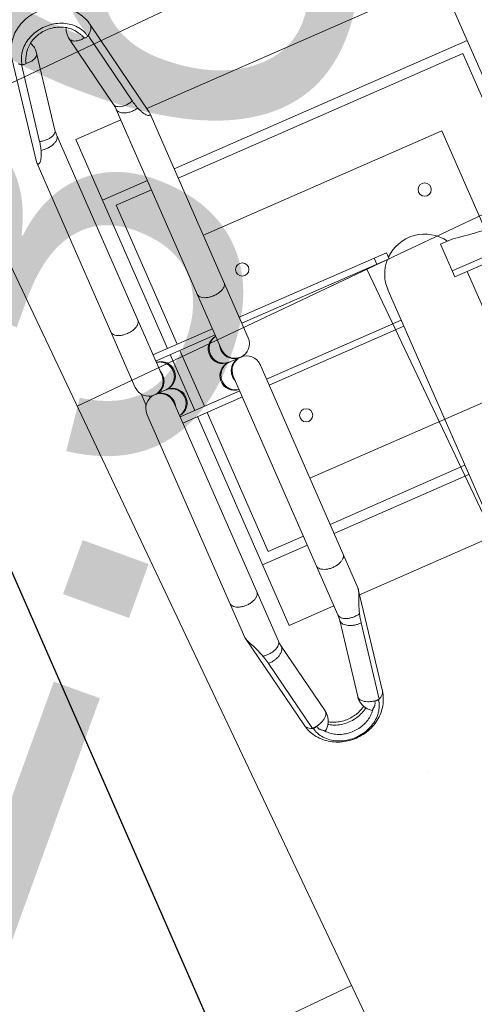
# Model space of a CAD drawing. Header units: metres. Extents: x 134157 to 138734, y 451157 to 455772.
# Tile 542 of 656: x 136622.796 to 136623.138, y 453805.388 to 453806.13. Entities that reach past the tile are written whole.
import ezdxf

# ---------------------------------------------------------------- set-up
doc = ezdxf.new("R2010")
doc.units = ezdxf.units.M
doc.linetypes.add('HIDDEN', pattern=[9.525, 6.35, -3.175])
doc.layers.add('-DR-alg-hulplijnen', color=210, linetype='Continuous', plot=False)
doc.layers.add('-DR-nw-gr-arc-gras', color=7, linetype='Continuous', true_color=0xb5d5a4)
for name, color, linetype in [('-DR-nw-inr-fietsparkeren Tulip enkele beugel', 2, 'Continuous'), ('-DR-nw-maatvoering', 3, 'Continuous'), ('-DR-nw-txt-hoogtemaat', 2, 'Continuous'), ('VELOPA-FIG15HIDDEN', 1, 'HIDDEN'), ('VELOPA-FIG25', 1, 'Continuous')]:
    doc.layers.add(name, color=color, linetype=linetype)
doc.layers.add('-DR-nw-vh-arc-sbs df bruinrood Broeder Alarmstraat', color=7, linetype='Continuous', lineweight=9, true_color=0xd8beb6)
doc.styles.add('2-5TXT', font='arial.ttf')
doc.styles.add('Drong', font='txt', dxfattribs={"height": 1.8})
doc.dimstyles.new('Drong', dxfattribs={"dimtxt": 1.8, "dimasz": 2.5, "dimexe": 0, "dimexo": 0, "dimgap": 0.9, "dimtad": 1, "dimzin": 0, "dimdsep": 46, "dimtxsty": 'Drong', "dimblk": 'dimblk-wit', "dimcen": 0, "dimse1": 1, "dimse2": 1, "dimclrd": 256, "dimclre": 1, "dimclrt": 7, "dimadec": 0, "dimazin": 0, "dimtfac": 1, "dimtmove": 0, "dimatfit": 3, "dimfxl": 1, "dimtolj": 1, "dimtzin": 0, "dimarcsym": 0})
doc.dimstyles.new('VELOPA-drukwerk', dxfattribs={"dimscale": 0, "dimtxt": 2.5, "dimasz": 2, "dimexe": 1, "dimexo": 1, "dimgap": 1, "dimtad": 1, "dimdec": 0, "dimdsep": 46, "dimtxsty": '2-5TXT', "dimcen": 8, "dimadec": 1, "dimazin": 0, "dimtfac": 1, "dimtdec": 0, "dimtmove": 0, "dimatfit": 3, "dimfxl": 1, "dimtolj": 1, "dimtzin": 0, "dimarcsym": 0})
pattern_1 = [(115.335625, (136419.71802, 453326.2367), (-0.223681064, -0.105903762), [0.06, -0.187485]), (205.335625, (136419.71802, 453326.2367), (0.105903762, -0.223681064), [0.06, -0.187485])]

# ---------------------------------------------------------------- blocks, each defined once
blk = doc.blocks.new('*D482')
at = {"layer": '-DR-alg-hulplijnen', "color": 0, "lineweight": -2, "ltscale": 4, "transparency": 16777216}
for p, q in [((0, -770.72), (0, -1064.73)), ((3625, -770.72), (3625, -1064.73)), ((41.43, -1044.01), (3583.57, -1044.01))]:
    blk.add_line(p, q, dxfattribs=at)
at = {"layer": '-DR-alg-hulplijnen', "color": 0, "ltscale": 4, "transparency": 16777216}
for points in [[(41.43, -1037.1), (41.43, -1050.92), (0, -1044.01)], [(3583.57, -1037.1), (3583.57, -1050.92), (3625, -1044.01)]]:
    blk.add_solid(points, dxfattribs=at)
at = {"layer": 'Defpoints', "color": 0, "ltscale": 4, "transparency": 16777216}
for p in [(0, -750), (3625, -750), (3625, -1044.01)]:
    blk.add_point(p, dxfattribs=at)
at = {"layer": '-DR-alg-hulplijnen', "color": 0, "ltscale": 4, "transparency": 16777216, "insert": (1812.5, -996.83), "char_height": 51.792, "attachment_point": 5, "style": '2-5TXT'}
blk.add_mtext('\\A1;3625', dxfattribs=at)
blk = doc.blocks.new('dimblk-wit')
at = {"color": 7}
blk.add_line((0, -0.33333), (0, 0.33333), dxfattribs=at)
blk.add_solid([(0, 0), (-0.8, 0.2), (-0.8, -0.2)], dxfattribs=at)
blk = doc.blocks.new('*D634')
at = {"layer": '-DR-nw-maatvoering', "lineweight": -2, "transparency": 16777216}
blk.add_line((136616.46966, 453791.64601), (136622.29683, 453806.2632), dxfattribs=at)
at = {"layer": 'Defpoints', "color": 0, "transparency": 16777216}
for p in [(136622.48198, 453806.72765), (136622.8896, 453806.56515), (136616.69212, 453791.01906)]:
    blk.add_point(p, dxfattribs=at)
at = {"layer": '-DR-nw-maatvoering', "lineweight": -2, "transparency": 16777216, "xscale": 0.5, "yscale": 0.5, "zscale": 0.5}
for p, rotation in [((136622.48198, 453806.72765), 68.26520454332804), ((136616.2845, 453791.18156), 248.2652045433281)]:
    blk.add_blockref('dimblk-wit', p, dxfattribs=dict(at, rotation=rotation))
at = {"layer": '-DR-nw-maatvoering', "color": 7, "transparency": 16777216, "insert": (136619.04541, 453799.08928), "char_height": 0.36, "attachment_point": 5, "rotation": 68.2652, "style": 'Drong'}
blk.add_mtext('\\A1;16.75', dxfattribs=at)
blk = doc.blocks.new('Fietsenrek Tulip enkel')
at = {"layer": '-DR-alg-hulplijnen', "ltscale": 4}
blk.add_line((1925, 0), (0, 0), dxfattribs=at)
at = {"layer": 'VELOPA-FIG15HIDDEN', "color": 252, "linetype": 'Continuous', "lineweight": 9}
for p, q in [((272.07, -212), (272.07, -163)), ((277.07, -212), (277.07, -163)), ((323.07, -212), (323.07, -163)), ((277.07, -355), (277.07, -234)), ((323.07, -344.85), (323.07, -234)), ((309.46, -395), (309.46, -516))]:
    blk.add_line(p, q, dxfattribs=at)
at = {"layer": 'VELOPA-FIG25', "color": 252, "linetype": 'Continuous', "lineweight": 9}
for p, q in [((103.5, -141.08), (104.33, -141)), ((289.07, -141), (104.33, -141)), ((494.84, -141), (311.07, -141)), ((495.73, -141.09), (494.84, -141)), ((103.45, -141.09), (24.76, -155.41)), ((295.31, -143), (304.89, -143)), ((299.22, -148), (300.84, -148)), ((495.77, -141.1), (573.56, -155.41)), ((90.53, -149.36), (31.82, -160.04)), ((300.07, -152), (300.07, -162)), ((578.06, -160.04), (520.03, -149.36)), ((289.07, -163), (91.51, -163)), ((507.49, -163), (311.07, -163)), ((328.07, -212), (328.07, -163)), ((87.18, -163.39), (28.48, -174.07)), ((569.79, -174.07), (511.76, -163.39)), ((511.76, -163.39), (512.37, -163.45)), ((272.07, -175), (100.07, -175)), ((100.07, -175), (100.07, -212)), ((150.07, -175), (150.07, -212)), ((323.07, -175), (277.07, -175)), ((500.07, -175), (328.07, -175)), ((450.07, -175), (450.07, -212)), ((500.07, -175), (500.07, -212)), ((272.07, -183), (157.57, -183)), ((157.57, -183), (157.57, -212)), ((323.07, -183), (277.07, -183)), ((442.57, -183), (328.07, -183)), ((442.57, -212), (442.57, -183)), ((28.48, -200.93), (87.18, -211.61)), ((511.76, -211.61), (569.79, -200.93)), ((31.82, -214.96), (90.53, -225.64)), ((91.51, -212), (289.07, -212)), ((300.07, -213), (300.07, -223)), ((311.07, -212), (507.49, -212)), ((511.76, -211.61), (512.37, -211.55)), ((520.03, -225.64), (578.06, -214.96)), ((103.45, -233.91), (24.76, -219.59)), ((495.76, -233.9), (573.56, -219.59)), ((100.07, -233.29), (100.07, -475)), ((104.33, -234), (103.5, -233.92)), ((104.33, -234), (289.07, -234)), ((150.07, -234), (150.07, -475)), ((157.57, -234), (157.57, -468)), ((272.07, -355), (272.07, -234)), ((311.07, -234), (494.84, -234)), ((328.07, -344.85), (328.07, -234)), ((442.57, -344.85), (442.57, -234)), ((450.07, -234), (450.07, -344.85)), ((494.84, -234), (495.73, -233.91)), ((500.07, -233.11), (500.07, -344.85)), ((277.07, -345), (272.07, -345)), ((298.66, -344.85), (630.26, -344.85)), ((277.07, -355), (272.07, -355)), ((309.46, -395), (282.68, -395)), ((282.68, -395), (282.68, -405)), ((304.54, -395), (304.54, -516)), ((309.46, -405.15), (630.25, -405.15)), ((157.57, -468), (290.3, -468)), ((290.91, -475), (100.07, -475))]:
    blk.add_line(p, q, dxfattribs=at)
at = {"layer": 'VELOPA-FIG25', "color": 252, "lineweight": 9, "ltscale": 4}
for p, q in [((204.68, -430.11), (204.68, -234)), ((404.68, -430.11), (404.68, -234)), ((204.68, -430.11), (404.68, -430.11))]:
    blk.add_line(p, q, dxfattribs=at)
at = {"layer": 'VELOPA-FIG25', "color": 252, "lineweight": 9}
for centre in [(240.07, -250.5), (360.07, -250.5), (240.07, -400.5)]:
    blk.add_circle(centre, 5, dxfattribs=at)
at = {"layer": 'VELOPA-FIG25', "color": 252, "linetype": 'Continuous', "lineweight": 9}
for centre, radius, start, end in [((289.07, -152), 11, 270, 90), ((311.07, -152), 11, 90, 270), ((289.07, -162), 11, 185.22659, 0), ((311.07, -162), 11, 180, 354.7786), ((289.07, -213), 11, 0, 174.77355), ((311.07, -213), 11, 5.22154, 180), ((289.07, -223), 11, 270, 90), ((311.07, -223), 11, 90, 270), ((298.44, -375), 30.15, 90, 135), ((300.07, -375), 30.25, 88.04586, 96.65236), ((298.44, -375), 30.15, 138.16915, 238.34468)]:
    blk.add_arc(centre, radius, start, end, dxfattribs=at)
for points, start_tangent, end_tangent in [([(104.33, -141), (105.18, -141.17), (105.6, -141.69), (105.47, -142.5), (104.77, -143.48), (103.53, -144.56), (101.77, -145.66), (99.6, -146.72), (97.03, -147.72)], (1, 0), (-0.941904, -0.335883)), ([(243.54, -163), (245.23, -162.55), (246.78, -161.25), (248.07, -159.2), (248.99, -156.57), (249.47, -153.57), (249.47, -150.43), (248.99, -147.43), (248.07, -144.8), (246.78, -142.75), (245.23, -141.45), (243.54, -141)], (1, 0), (-1, 0)), ([(466.99, -163), (468.59, -162.63), (470.07, -161.53), (471.34, -159.78), (472.32, -157.5), (472.94, -154.85), (473.15, -152), (472.94, -149.15), (472.32, -146.5), (471.34, -144.22), (470.07, -142.47), (468.59, -141.37), (466.99, -141)], (1, 0), (-1, 0)), ([(97.03, -147.72), (95.09, -148.33), (92.92, -148.87), (90.53, -149.36)], (-0.941902, -0.335887), (-0.983851, -0.178987)), ([(91.51, -163), (93.18, -162.57), (94.71, -161.3), (95.99, -159.31), (96.92, -156.73), (97.43, -153.79), (97.46, -150.71), (97.03, -147.72)], (1, 0.000011), (-0.22413, 0.974559)), ([(513.16, -147.72), (510.04, -146.69), (507.15, -145.63), (504.49, -144.55), (502.03, -143.48), (499.76, -142.49), (497.78, -141.69), (496.1, -141.17), (495.73, -141.09)], (-0.955382, 0.295372), (-0.983248, 0.182271)), ([(507.49, -163), (508.99, -162.67), (510.4, -161.69), (511.64, -160.13), (512.62, -158.08), (513.3, -155.66), (513.62, -153.02), (513.57, -150.32), (513.16, -147.72)], (1, 0), (-0.229962, 0.9732)), ([(520.03, -149.36), (517.61, -148.87), (515.32, -148.33), (513.16, -147.72)], (-0.983489, 0.180965), (-0.955382, 0.295372)), ([(24.76, -155.41), (19.14, -157.07), (13.87, -159.94), (9.11, -164.03), (5.22, -169.1), (2.33, -174.99), (0.59, -181.39), (0.07, -188.01), (0.77, -194.58), (2.64, -200.81), (5.58, -206.47), (9.41, -211.28), (14.05, -215.18), (19.19, -217.95), (24.76, -219.59)], (-0.983851, -0.178987), (0.983851, -0.178987)), ([(90.53, -149.36), (91.16, -152.21), (91.37, -155.1), (91.14, -157.8), (90.49, -160.13), (89.46, -161.93), (88.14, -163.06), (87.18, -163.39)], (0.285893, -0.958262), (-0.983181, -0.182632)), ([(289.16, -163.63), (292.17, -163.19), (295.02, -161.91), (297.39, -159.88), (299.08, -157.27), (299.96, -154.3), (300.07, -152.75)], (0.999968, 0.008039), (0, 1)), ([(310.99, -163.63), (308.23, -163.26), (305.57, -162.18), (303.3, -160.45), (301.55, -158.19), (300.45, -155.57), (300.07, -152.75)], (-0.999973, 0.00737), (0, 1)), ([(512.37, -163.45), (513.83, -163.15), (515.29, -162.28), (516.67, -160.88), (517.88, -159.03), (518.87, -156.82), (519.58, -154.39), (519.97, -151.85), (520.03, -149.36)], (1, 0), (-0.048414, 0.998827)), ([(573.56, -219.59), (578.77, -218.08), (583.69, -215.51), (588.22, -211.86), (592.01, -207.35), (595.01, -202.01), (597.02, -196.19), (597.98, -190.05), (597.89, -183.87), (596.76, -177.83), (594.66, -172.22), (591.64, -167.12), (587.92, -162.85), (583.52, -159.38), (578.73, -156.9), (573.56, -155.41)], (0.983489, 0.180965), (-0.983489, 0.180965)), ([(573.56, -155.41), (573.71, -155.44), (575.45, -156.25), (576.93, -157.81), (578.06, -160.04)], (0.983851, -0.178992), (0.348189, -0.937424)), ([(28.95, -161.43), (27.32, -162.1), (24.23, -163.85)], (-0.940515, -0.339753), (-0.825955, -0.563736)), ([(29.97, -161.09), (28.95, -161.43)], (-0.95722, -0.289363), (-0.940515, -0.339753)), ([(32.13, -160.57), (29.97, -161.09)], (-0.983851, -0.178987), (-0.95722, -0.289363)), ([(31.82, -160.04), (30.3, -157.97)], (-0.522561, 0.852602), (-0.664445, 0.747337)), ([(32.13, -160.57), (31.98, -160.3), (31.82, -160.04)], (-0.492704, 0.870197), (-0.522561, 0.852602)), ([(32.54, -163.59), (32.66, -162.61), (32.52, -161.54), (32.13, -160.57)], (0.277119, 0.960836), (-0.492704, 0.870197)), ([(91.51, -163), (90.06, -163.04), (88.62, -163.17), (87.18, -163.39)], (-1, -0.00001), (-0.983851, -0.178987)), ([(278.22, -163), (279.07, -165.77), (280.76, -168.38), (283.13, -170.4), (285.98, -171.69), (289.07, -172.13)], (0.163153, -0.986601), (1, 0)), ([(285.53, -163.05), (285.98, -163.19), (288.99, -163.63)], (0.947786, -0.318908), (0.999968, -0.008039)), ([(289.07, -172.13), (292.17, -171.69), (295.02, -170.4), (297.39, -168.38), (299.08, -165.77), (299.96, -162.8), (300.05, -162)], (1, 0), (0.06937, 0.997591)), ([(300.05, -162), (300.07, -161.25)], (0.06937, 0.997591), (0, 1)), ([(300.1, -161.99), (300.07, -161.25)], (-0.069162, 0.997605), (0, 1)), ([(311.07, -172.13), (308.23, -171.76), (305.57, -170.67), (303.3, -168.94), (301.55, -166.69), (300.45, -164.07), (300.1, -161.99)], (-1, 0), (-0.069162, 0.997605)), ([(321.93, -163.01), (321.7, -164.07), (320.6, -166.69), (318.85, -168.94), (316.57, -170.67), (313.92, -171.76), (311.07, -172.13)], (-0.163854, -0.986485), (-1, 0)), ([(314.58, -163.06), (313.92, -163.26), (311.16, -163.63)], (-0.948795, -0.315892), (-0.999973, -0.00737)), ([(511.76, -163.39), (510.34, -163.17), (508.92, -163.04), (507.49, -163)], (-0.983489, 0.180965), (-1, 0)), ([(577.88, -163.59), (578.06, -161.8), (578.06, -160.04)], (0.14291, 0.989736), (-0.048414, 0.998827)), ([(577.88, -163.59), (578.19, -162.88), (578.36, -162.08), (578.38, -161.28), (578.24, -160.57)], (0.48458, 0.874747), (-0.307778, 0.951458)), ([(578.24, -160.57), (578.15, -160.3), (578.06, -160.04)], (-0.307778, 0.951458), (-0.348189, 0.937424)), ([(578.24, -214.43), (583, -212.9), (587.37, -210.17), (591.14, -206.35), (594.14, -201.65), (596.23, -196.27), (597.29, -190.47), (597.29, -184.53), (596.23, -178.73), (594.14, -173.35), (591.14, -168.65), (587.37, -164.83), (583, -162.1), (578.24, -160.57)], (0.983489, 0.180965), (-0.983489, 0.180965)), ([(24.18, -163.89), (22.9, -164.83), (19.08, -168.65), (16.05, -173.35), (13.94, -178.73), (12.86, -184.53), (12.86, -190.47), (13.94, -196.27), (16.05, -201.65), (19.08, -206.35), (22.9, -210.17), (24.18, -211.11)], (-0.824515, -0.56584), (0.824513, -0.565843)), ([(26.44, -166.51), (23.96, -168.21), (20.78, -171.45), (18.25, -175.44), (16.49, -180.01), (15.59, -184.93), (15.58, -189.98), (16.47, -194.91), (18.22, -199.49), (20.75, -203.51), (23.94, -206.78), (26.44, -208.49)], (-0.868033, -0.496506), (0.868033, -0.496507)), ([(24.23, -163.85), (24.18, -163.89)], (-0.825955, -0.563736), (-0.824515, -0.56584)), ([(28.3, -165.34), (27.29, -165.99), (26.44, -166.51)], (-0.843505, -0.537121), (-0.868096, -0.496396)), ([(32.54, -163.59), (31.44, -163.84), (30.36, -164.21), (29.32, -164.73), (28.3, -165.34)], (-0.983851, -0.178987), (-0.843505, -0.537121)), ([(28.48, -174.07), (29.37, -173.77), (30.66, -172.72), (31.68, -171.06), (32.35, -168.88), (32.65, -166.34), (32.54, -163.59)], (0.983331, 0.181823), (-0.109832, 0.99395)), ([(288.99, -163.63), (289.07, -163.63)], (0.999968, -0.008039), (1, 0)), ([(289.07, -163.63), (289.16, -163.63)], (1, 0), (0.999968, 0.008039)), ([(311.07, -163.63), (310.99, -163.63)], (-1, 0), (-0.999973, 0.00737)), ([(311.16, -163.63), (311.07, -163.63)], (-0.999973, -0.00737), (-1, 0)), ([(577.88, -163.59), (577.28, -166.34), (576.33, -168.88), (575.07, -171.06), (573.6, -172.72), (572.01, -173.77), (570.4, -174.12), (569.79, -174.07)], (-0.14291, -0.989736), (-0.983073, 0.183216)), ([(569.79, -174.07), (572.75, -174.29), (575.7, -173.86), (578.52, -172.8), (581.1, -171.13), (583.3, -168.88), (583.92, -168.05)], (0.983489, -0.180965), (0.564157, 0.825667)), ([(581.31, -165.13), (581.26, -165.09), (580.58, -164.56), (579.78, -164.13), (578.86, -163.82), (577.88, -163.59)], (-0.731792, 0.681528), (-0.983489, 0.180965)), ([(581.74, -165.58), (581.31, -165.13)], (-0.663955, 0.747773), (-0.731792, 0.681528)), ([(583.32, -167.56), (583.31, -167.55), (583, -167.24), (582.66, -166.78), (582.28, -166.24), (581.82, -165.66), (581.74, -165.58)], (-0.81684, 0.576865), (-0.663955, 0.747773)), ([(583.9, -168), (583.68, -167.83), (583.32, -167.56)], (-0.783142, 0.621843), (-0.806937, 0.590638)), ([(583.9, -207), (586.67, -204.32), (589.15, -200.77), (591, -196.68), (592.15, -192.21), (592.54, -187.55), (592.16, -182.88), (591.03, -178.4), (589.18, -174.29), (586.7, -170.72), (583.9, -168)], (0.783135, 0.621851), (-0.783142, 0.621843)), ([(28.48, -174.07), (24.93, -174.25), (21.42, -173.52), (19.89, -172.88)], (-0.983851, -0.178987), (-0.898158, 0.439672)), ([(578.26, -202.12), (579.08, -200.77), (580.94, -196.68), (582.08, -192.21), (582.48, -187.55), (582.1, -182.88), (580.96, -178.4), (579.12, -174.29), (578.26, -172.88)], (0.550713, 0.834695), (-0.550731, 0.834683)), ([(580, -203.16), (581.93, -199.91), (583.74, -195.18), (584.66, -190.1), (584.66, -184.9), (583.74, -179.82), (581.93, -175.09), (580, -171.84)], (0.5774, 0.816462), (-0.5774, 0.816462)), ([(28.48, -200.93), (24.93, -200.75), (21.42, -201.48), (19.89, -202.12)], (-0.983851, 0.178987), (-0.898127, -0.439737)), ([(32.54, -211.41), (32.65, -208.66), (32.35, -206.12), (31.68, -203.94), (30.66, -202.28), (29.37, -201.23), (28.48, -200.93)], (0.109832, 0.99395), (-0.98333, 0.181828)), ([(278.22, -212), (279.07, -209.23), (280.76, -206.62), (283.13, -204.6), (285.98, -203.31), (289.07, -202.87)], (0.163151, 0.986601), (1, 0)), ([(289.07, -202.87), (292.17, -203.31), (295.02, -204.6), (297.39, -206.62), (299.08, -209.23), (299.96, -212.2), (300.05, -213)], (1, 0), (0.06937, -0.997591)), ([(311.07, -202.87), (308.23, -203.24), (305.57, -204.33), (303.3, -206.06), (301.55, -208.31), (300.45, -210.93), (300.1, -213.01)], (-1, 0), (-0.069162, -0.997605)), ([(321.93, -211.99), (321.7, -210.93), (320.6, -208.31), (318.85, -206.06), (316.57, -204.33), (313.92, -203.24), (311.07, -202.87)], (-0.163856, 0.986484), (-1, 0)), ([(569.79, -200.93), (572.75, -200.71), (575.7, -201.14), (578.52, -202.2), (581.1, -203.87), (583.3, -206.12), (583.92, -206.95)], (0.983489, 0.180965), (0.564259, -0.825598)), ([(569.79, -200.93), (570.4, -200.88), (570.44, -200.88)], (0.983073, 0.183216), (0.99997, -0.007741)), ([(570.44, -200.88), (572.01, -201.23), (573.6, -202.28), (575.07, -203.94), (576.33, -206.12), (577.28, -208.66), (577.88, -211.41)], (0.99997, -0.007741), (0.14291, -0.989736)), ([(581.76, -209.4), (581.82, -209.33), (582.29, -208.74), (582.67, -208.21), (583.01, -207.75), (583.32, -207.44)], (0.661212, 0.750199), (0.817614, 0.575767)), ([(583.32, -207.44), (583.66, -207.18), (583.9, -207)], (0.806936, 0.590639), (0.783135, 0.621851)), ([(24.18, -211.11), (24.23, -211.15)], (0.824513, -0.565843), (0.825955, -0.563736)), ([(24.23, -211.15), (27.32, -212.9), (28.95, -213.57)], (0.825955, -0.563736), (0.940547, -0.339662)), ([(26.44, -208.49), (27.28, -209), (28.29, -209.65)], (0.868097, -0.496395), (0.843367, -0.537337)), ([(28.29, -209.65), (29.31, -210.26), (30.35, -210.78), (31.43, -211.15), (32.54, -211.41)], (0.843367, -0.537337), (0.983851, -0.178987)), ([(28.95, -213.57), (29.97, -213.91)], (0.940547, -0.339662), (0.95722, -0.289363)), ([(29.97, -213.91), (32.13, -214.43)], (0.95722, -0.289363), (0.983851, -0.178987)), ([(30.3, -217.03), (31.82, -214.96)], (0.664445, 0.747337), (0.522561, 0.852602)), ([(32.13, -214.43), (31.98, -214.7), (31.82, -214.96)], (-0.492704, -0.870197), (-0.522561, -0.852602)), ([(32.54, -211.41), (32.66, -212.39), (32.52, -213.46), (32.13, -214.43)], (0.277119, -0.960836), (-0.492704, -0.870197)), ([(90.53, -225.64), (91.16, -222.79), (91.37, -219.9), (91.14, -217.2), (90.49, -214.87), (89.46, -213.07), (88.14, -211.94), (87.18, -211.61)], (0.285893, 0.958262), (-0.983181, 0.182632)), ([(87.18, -211.61), (88.62, -211.83), (90.06, -211.96), (91.51, -212)], (0.983851, -0.178987), (1, 0)), ([(91.51, -212), (93.18, -212.43), (94.71, -213.7), (95.99, -215.69), (96.92, -218.27), (97.43, -221.21), (97.46, -224.29), (97.03, -227.28)], (1, 0), (-0.224064, -0.974575)), ([(243.54, -212), (245.23, -212.45), (246.78, -213.75), (248.07, -215.8), (248.99, -218.43), (249.47, -221.43), (249.47, -224.57), (248.99, -227.57), (248.07, -230.2), (246.78, -232.25), (245.23, -233.55), (243.54, -234)], (1, 0), (-1, 0)), ([(285.53, -211.95), (285.98, -211.81), (288.99, -211.37)], (0.947784, 0.318914), (0.999968, 0.00804)), ([(288.99, -211.37), (289.07, -211.37)], (0.999968, 0.00804), (1, 0)), ([(289.07, -211.37), (289.16, -211.37)], (1, 0), (0.999968, -0.00804)), ([(289.16, -211.37), (292.17, -211.81), (295.02, -213.09), (297.39, -215.12), (299.08, -217.73), (299.96, -220.7), (300.07, -222.25)], (0.999968, -0.00804), (0, -1)), ([(300.05, -213), (300.07, -213.75)], (0.06937, -0.997591), (0, -1)), ([(310.99, -211.37), (308.23, -211.74), (305.57, -212.82), (303.3, -214.55), (301.55, -216.81), (300.45, -219.43), (300.07, -222.25)], (-0.999973, -0.00737), (0, -1)), ([(300.1, -213.01), (300.07, -213.75)], (-0.069162, -0.997605), (0, -1)), ([(311.07, -211.37), (310.99, -211.37)], (-1, 0), (-0.999973, -0.00737)), ([(311.16, -211.37), (311.07, -211.37)], (-0.999973, 0.00737), (-1, 0)), ([(314.58, -211.94), (313.92, -211.74), (311.16, -211.37)], (-0.948797, 0.315886), (-0.999973, 0.00737)), ([(466.99, -212), (468.59, -212.37), (470.07, -213.47), (471.34, -215.22), (472.32, -217.5), (472.94, -220.15), (473.15, -223), (472.94, -225.85), (472.32, -228.5), (471.34, -230.78), (470.07, -232.53), (468.59, -233.63), (466.99, -234)], (1, 0), (-1, 0)), ([(507.49, -212), (508.99, -212.33), (510.4, -213.31), (511.64, -214.87), (512.62, -216.92), (513.3, -219.34), (513.62, -221.98), (513.57, -224.68), (513.16, -227.28)], (1, 0), (-0.229879, -0.973219)), ([(507.5, -212), (508.92, -211.96), (510.34, -211.83), (511.76, -211.61)], (1, 0), (0.983489, 0.180965)), ([(512.37, -211.55), (513.83, -211.85), (515.29, -212.72), (516.67, -214.12), (517.88, -215.97), (518.87, -218.18), (519.58, -220.61), (519.97, -223.15), (520.03, -225.64)], (1, 0), (-0.048414, -0.998827)), ([(578.06, -214.96), (576.93, -217.19), (575.45, -218.75), (573.71, -219.56), (573.56, -219.59)], (-0.348189, -0.937424), (-0.983851, -0.178992)), ([(577.88, -211.41), (578.85, -211.19), (579.76, -210.87), (580.57, -210.44), (581.26, -209.91), (581.3, -209.87)], (0.983489, 0.180965), (0.731903, 0.681409)), ([(577.88, -211.41), (578.19, -212.12), (578.36, -212.92), (578.38, -213.72), (578.24, -214.43)], (0.48458, -0.874747), (-0.307778, -0.951458)), ([(577.88, -211.41), (578.06, -213.2), (578.06, -214.96)], (0.14291, -0.989736), (-0.048414, -0.998827)), ([(578.24, -214.43), (578.15, -214.7), (578.06, -214.96)], (-0.307778, -0.951458), (-0.348189, -0.937424)), ([(581.3, -209.87), (581.76, -209.4)], (0.731903, 0.681409), (0.661212, 0.750199)), ([(24.76, -219.59), (26.43, -219.56), (28.33, -218.75), (30.16, -217.19), (30.3, -217.03)], (0.984307, -0.176465), (0.664445, 0.747337)), ([(90.53, -225.64), (92.92, -226.13), (95.09, -226.67), (97.03, -227.28)], (0.983851, -0.178987), (0.941904, -0.335883)), ([(97.03, -227.28), (99.61, -228.29), (101.78, -229.34), (103.54, -230.45), (104.79, -231.53), (105.47, -232.51), (105.6, -233.31), (105.18, -233.83), (104.33, -234)], (0.941904, -0.335883), (-1, 0)), ([(495.73, -233.91), (495.94, -233.87), (497.38, -233.46), (499.06, -232.81), (500.99, -231.98), (503.1, -231.05), (505.34, -230.09), (507.76, -229.14), (510.37, -228.19), (513.16, -227.28)], (0.98323, 0.182368), (0.955382, 0.295372)), ([(513.16, -227.28), (515.32, -226.67), (517.61, -226.13), (520.03, -225.64)], (0.955382, 0.295374), (0.983489, 0.180965)), ([(301.7, -344.87), (300.51, -344.85)], (-0.99923, 0.039239), (-1, 0.000004)), ([(282.68, -405), (285.33, -423.24), (287.72, -442.53), (289.84, -462.76), (291.68, -483.8), (293.23, -505.54), (293.85, -516)], (0.155063, -0.987905), (0.055968, -0.998433))]:
    blk.add_spline(points, degree=3, dxfattribs=dict(at, start_tangent=start_tangent, end_tangent=end_tangent))
at = {"layer": '-DR-alg-hulplijnen', "ltscale": 4}
dim = blk.add_linear_dim(base=(3625, -1044.01), p1=(0, -750), p2=(3625, -750), dimstyle='VELOPA-drukwerk', override={"dimscale": 20.716723}, dxfattribs=at)
dim.commit()
dim.dimension.update_dxf_attribs({"geometry": '*D482', "text_midpoint": (1812.5, -996.83)})

msp = doc.modelspace()

# ---------------------------------------------------------------- hatches: boundary and pattern name
at = {"layer": '-DR-nw-gr-arc-gras', "transparency": 33554687}
h = msp.add_hatch(dxfattribs=at)
h.set_pattern_fill('AGR-BOLLEN', color=256, scale=0.1, pattern_type=2)
h.set_pattern_definition(pattern_1)
edge = h.paths.add_edge_path()
edge.add_arc((-7000776.80952, 3043164.56756), 7592527.99736, 340.056750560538, 340.05722562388)
edge.add_line((136455.78156, 453494.25428), (136455.1236, 453494.49341))
edge.add_arc((380495.22236, 364992.54844), 259592.30355, 160.0666568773, 160.0804453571)
edge.add_line((136433.83229, 453435.76153), (136433.81349, 453435.76834))
edge.add_line((136433.81349, 453435.76834), (136432.1795, 453431.25509))
edge.add_line((136432.1795, 453431.25509), (136432.1983, 453431.24829))
edge.add_line((136432.1983, 453431.24829), (136431.67763, 453429.86961))
edge.add_line((136431.67763, 453429.86961), (136432.33635, 453429.63123))
edge.add_line((136432.33635, 453429.63123), (136434.30927, 453435.07658))
h = msp.add_hatch(dxfattribs=at)
h.set_pattern_fill('AGR-BOLLEN', color=256, scale=0.1, pattern_type=2)
h.set_pattern_definition(pattern_1)
edge = h.paths.add_edge_path()
edge.add_line((136644.27531, 454017.42185), (136643.93507, 454016.48147))
edge.add_line((136643.93507, 454016.48147), (136643.88393, 454016.34032))
edge.add_line((136643.88393, 454016.34032), (136644.54221, 454016.10165))
edge.add_arc((1711333.98314, -116117.42654), 1674723.58177, 160.09567204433, 160.09665735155, ccw=False)
edge.add_line((136654.34695, 454043.18128), (136653.68886, 454043.41989))
edge.add_line((136653.68886, 454043.41989), (136653.6378, 454043.27898))
edge.add_line((136653.6378, 454043.27898), (136653.29754, 454042.33866))
edge.add_line((136653.29754, 454042.33866), (136644.27531, 454017.42185))
at = {"layer": '-DR-nw-vh-arc-sbs df bruinrood Broeder Alarmstraat', "transparency": 33554687}
h = msp.add_hatch(dxfattribs=at)
h.set_pattern_fill('AVH-SBS_DIKFORMAAT_KEPER', color=256, scale=3.5, angle=45, pattern_type=2)
h.set_pattern_definition([(115.335625, (136419.71802, 453326.2367), (-0.32161438, 0.11492906), [0.966, -0.483]), (25.335625, (136419.0632, 453325.92668), (-0.32161438, 0.11492906), [0.966, -0.483]), (115.335625, (136419.35052, 453326.73071), (-0.32161438, 0.11492906), [0, -1.449]), (115.335625, (136419.33894, 453326.19083), (-0.32161438, 0.11492906), [0, -1.449])])
h.paths.add_polyline_path([(136622.80755, 453806.59447), (136616.61007, 453791.04838), (136618.5044, 453790.31427), (136624.63134, 453805.90244)])

# ---------------------------------------------------------------- block references
at = {"layer": '-DR-nw-inr-fietsparkeren Tulip enkele beugel', "xscale": -0.001, "yscale": 0.001, "zscale": 0.001, "rotation": 113.6629406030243}
for p in [(136622.63756, 453806.061), (136622.25158, 453805.07287)]:
    msp.add_blockref('Fietsenrek Tulip enkel', p, dxfattribs=at)

# ---------------------------------------------------------------- texts
at = {"layer": '-DR-nw-txt-hoogtemaat', "style": 'Drong'}
msp.add_text('+2.36', height=0.34, rotation=70.06438, dxfattribs=at).set_placement((136622.68712, 453805.15263))

# ---------------------------------------------------------------- dimensions: what is measured, and where the dimension line sits
at = {"layer": '-DR-nw-maatvoering'}
dim = msp.add_aligned_dim(p1=(136616.69212, 453791.01906), p2=(136622.8896, 453806.56515), distance=0.43882, dimstyle='Drong', override={"dimrnd": 0.05, "dimtfill": 0}, dxfattribs=at)
dim.commit()
dim.dimension.update_dxf_attribs({"geometry": '*D634', "text_midpoint": (136619.04541, 453799.08928)})

doc.saveas('drawing.dxf')
